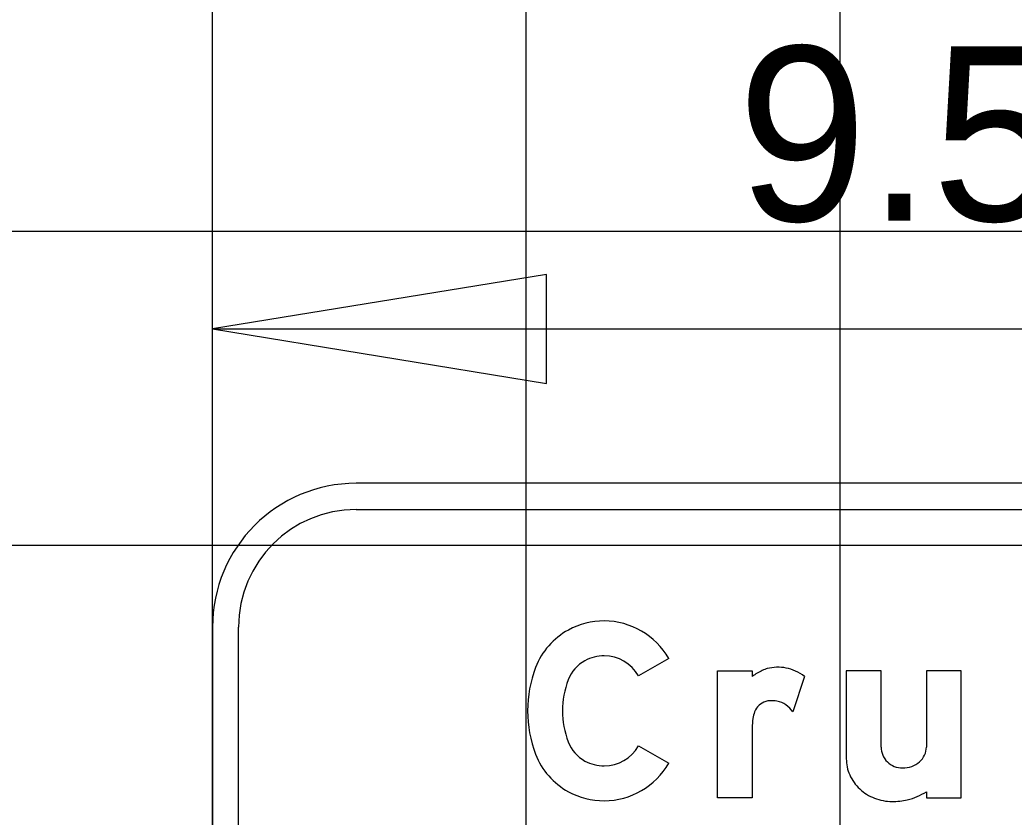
# Model space of a CAD drawing. Extents: x 1797809 to 2198143, y 249608 to 1237864.
# Drawn here: x 2195279.56 to 2195285.89, y 1237284.37 to 1237289.45 of the extents above; entities that cross this region are included whole.
import ezdxf

# ---------------------------------------------------------------- set-up
doc = ezdxf.new("R2010")
doc.units = 0
for name, color, linetype in [('GSBWFILL', 7, 'Continuous'), ('GSCOLORFILL', 7, 'Continuous'), ('GSDIMS', 7, 'Continuous'), ('GSOUTLINE', 7, 'Continuous'), ('GSSHT', 7, 'Continuous'), ('Level 55', 7, 'Continuous')]:
    doc.layers.add(name, color=color, linetype=linetype)

msp = doc.modelspace()

# ---------------------------------------------------------------- linework, layer by layer
at = {"layer": 'GSBWFILL'}
for p, q in [((2195285.0446, 1237284.8191), (2195285.0446, 1237285.3058)), ((2195284.5564, 1237285.2696), (2195284.4811, 1237285.0439))]:
    msp.add_line(p, q, dxfattribs=at)
for points in [[(2195283.6908, 1237285.3834), (2195283.4977, 1237285.2739)], [(2195284.2234, 1237284.9436), (2195284.2234, 1237284.4957), (2195284.0015, 1237284.4957), (2195284.0015, 1237285.3058), (2195284.2234, 1237285.3058), (2195284.2234, 1237285.2696)], [(2195285.0446, 1237285.3058), (2195284.8227, 1237285.3058), (2195284.8227, 1237284.746)], [(2195285.3332, 1237284.5358), (2195285.3332, 1237284.4957), (2195285.5551, 1237284.4957), (2195285.5551, 1237285.3058), (2195285.3332, 1237285.3058), (2195285.3332, 1237284.8191)], [(2195283.4977, 1237284.8272), (2195283.6908, 1237284.7178)]]:
    msp.add_lwpolyline(points, dxfattribs=at)
for centre, radius, start, end in [((2195285.1733, 1237284.8191), 0.1287, 180, 203.09285), ((2195285.177, 1237284.8207), 0.1327, 203.09284, 225.82979), ((2195285.1998, 1237284.8275), 0.1352, 311.00764, 334.52827), ((2195285.2176, 1237284.8191), 0.1156, 334.52827, 0), ((2195285.0775, 1237284.746), 0.2548, 180, 203.93172), ((2195285.1794, 1237284.8231), 0.1361, 225.8298, 248.08083), ((2195285.1884, 1237284.8407), 0.1527, 289.80736, 311.00764), ((2195285.0955, 1237284.754), 0.2746, 203.93172, 226.97501), ((2195285.1809, 1237284.8269), 0.1402, 248.08083, 270), ((2195285.1809, 1237284.8614), 0.1747, 270, 289.80736), ((2195285.1072, 1237284.7665), 0.2916, 226.97501, 248.86358), ((2195285.1185, 1237284.8728), 0.3996, 283.46954, 302.49426), ((2195285.1147, 1237284.7859), 0.3124, 248.86358, 270), ((2195285.1147, 1237284.9174), 0.4439, 270, 282.60428)]:
    msp.add_arc(centre, radius, start, end, dxfattribs=at)
for centre, major_axis, ratio, start_param, end_param in [((2195283.2797, 1237285.1433), (0, 0.4796), 0.999994, 0, 0.495249), ((2195283.2797, 1237285.1504), (0, 0.4725), 0.999994, 5.228016, 6.283185), ((2195283.268, 1237285.165), (0, 0.455), 0.999994, 0.495249, 1.205818), ((2195283.2797, 1237285.1433), (0, 0.2576), 0.999994, 0, 0.495249), ((2195283.2797, 1237285.1504), (0, 0.2506), 0.999994, 5.228016, 6.283185), ((2195283.268, 1237285.165), (0, 0.233), 0.999994, 0.495249, 1.205818), ((2195283.5674, 1237285.0506), (0, 0.7755), 0.999994, 1.205818, 1.935775), ((2195284.4465, 1237284.9739), (0, 0.3704), 0.999993, 0.443663, 0.646229), ((2195284.3589, 1237285.1581), (0, 0.1665), 0.999993, 0.24142, 0.443663), ((2195284.3875, 1237285.0423), (0, 0.2857), 0.999993, 6.103268, 6.524606), ((2195284.3939, 1237285.0777), (0, 0.2497), 0.999993, 5.846069, 6.103268), ((2195284.3684, 1237285.0231), (0, 0.3099), 0.999993, 5.631644, 5.846069), ((2195283.5674, 1237285.0506), (0, 0.5536), 0.999994, 1.205818, 1.935775), ((2195284.3413, 1237285.004), (0, 0.111), 0.999993, 0.293855, 1.188904), ((2195284.3435, 1237284.9968), (0, 0.1185), 0.999993, 0.067293, 0.293855), ((2195284.3474, 1237284.9378), (0, 0.1776), 0.999993, 6.094384, 6.350479), ((2195284.3521, 1237284.9623), (0, 0.1527), 0.999993, 5.27661, 6.094384), ((2195284.3991, 1237284.9808), (0, 0.1732), 0.999993, 1.188904, 1.450084), ((2195284.6938, 1237284.9431), (0, 0.4704), 0.999993, 1.445958, 1.569673), ((2195283.268, 1237284.9362), (0, 0.233), 0.999994, 1.935775, 2.646344), ((2195283.2797, 1237284.9507), (0, 0.2506), 0.999994, 3.141593, 4.196762), ((2195283.268, 1237284.9362), (0, 0.455), 0.999994, 1.935775, 2.646344), ((2195283.2797, 1237284.9578), (0, 0.2576), 0.999994, 2.646344, 3.141593), ((2195283.2797, 1237284.9507), (0, 0.4725), 0.999994, 3.141593, 4.196762), ((2195283.2797, 1237284.9578), (0, 0.4796), 0.999994, 2.646344, 3.141593)]:
    msp.add_ellipse(centre, major_axis=major_axis, ratio=ratio, start_param=start_param, end_param=end_param, dxfattribs=at)
at = {"layer": 'GSCOLORFILL'}
for p, q in [((2195289.3582, 1237286.4995), (2195281.6992, 1237286.4995)), ((2195281.6992, 1237286.333), (2195289.3582, 1237286.333)), ((2195280.7834, 1237285.5838), (2195280.7834, 1237280.4139)), ((2195280.9499, 1237280.4139), (2195280.9499, 1237285.5838)), ((2195285.0446, 1237284.8191), (2195285.0446, 1237285.3058)), ((2195284.5564, 1237285.2696), (2195284.4811, 1237285.0439))]:
    msp.add_line(p, q, dxfattribs=at)
for points in [[(2195283.6908, 1237285.3834), (2195283.4977, 1237285.2739)], [(2195284.2234, 1237284.9436), (2195284.2234, 1237284.4957), (2195284.0015, 1237284.4957), (2195284.0015, 1237285.3058), (2195284.2234, 1237285.3058), (2195284.2234, 1237285.2696)], [(2195285.0446, 1237285.3058), (2195284.8227, 1237285.3058), (2195284.8227, 1237284.746)], [(2195285.3332, 1237284.5358), (2195285.3332, 1237284.4957), (2195285.5551, 1237284.4957), (2195285.5551, 1237285.3058), (2195285.3332, 1237285.3058), (2195285.3332, 1237284.8191)], [(2195283.4977, 1237284.8272), (2195283.6908, 1237284.7178)]]:
    msp.add_lwpolyline(points, dxfattribs=at)
for centre, radius, start, end in [((2195281.6992, 1237285.5838), 0.9158, 90, 180), ((2195281.6992, 1237285.5838), 0.7493, 90, 180), ((2195285.1733, 1237284.8191), 0.1287, 180, 203.09285), ((2195285.177, 1237284.8207), 0.1327, 203.09284, 225.82979), ((2195285.1998, 1237284.8275), 0.1352, 311.00764, 334.52827), ((2195285.2176, 1237284.8191), 0.1156, 334.52827, 0), ((2195285.0775, 1237284.746), 0.2548, 180, 203.93172), ((2195285.1794, 1237284.8231), 0.1361, 225.8298, 248.08083), ((2195285.1884, 1237284.8407), 0.1527, 289.80736, 311.00764), ((2195285.0955, 1237284.754), 0.2746, 203.93172, 226.97501), ((2195285.1809, 1237284.8269), 0.1402, 248.08083, 270), ((2195285.1809, 1237284.8614), 0.1747, 270, 289.80736), ((2195285.1072, 1237284.7665), 0.2916, 226.97501, 248.86358), ((2195285.1185, 1237284.8728), 0.3996, 283.46954, 302.49426), ((2195285.1147, 1237284.7859), 0.3124, 248.86358, 270), ((2195285.1147, 1237284.9174), 0.4439, 270, 282.60428)]:
    msp.add_arc(centre, radius, start, end, dxfattribs=at)
for centre, major_axis, ratio, start_param, end_param in [((2195283.2797, 1237285.1433), (0, 0.4796), 0.999994, 0, 0.495249), ((2195283.2797, 1237285.1504), (0, 0.4725), 0.999994, 5.228016, 6.283185), ((2195283.268, 1237285.165), (0, 0.455), 0.999994, 0.495249, 1.205818), ((2195283.2797, 1237285.1433), (0, 0.2576), 0.999994, 0, 0.495249), ((2195283.2797, 1237285.1504), (0, 0.2506), 0.999994, 5.228016, 6.283185), ((2195283.268, 1237285.165), (0, 0.233), 0.999994, 0.495249, 1.205818), ((2195283.5674, 1237285.0506), (0, 0.7755), 0.999994, 1.205818, 1.935775), ((2195284.4465, 1237284.9739), (0, 0.3704), 0.999993, 0.443663, 0.646229), ((2195284.3589, 1237285.1581), (0, 0.1665), 0.999993, 0.24142, 0.443663), ((2195284.3875, 1237285.0423), (0, 0.2857), 0.999993, 6.103268, 6.524606), ((2195284.3939, 1237285.0777), (0, 0.2497), 0.999993, 5.846069, 6.103268), ((2195284.3684, 1237285.0231), (0, 0.3099), 0.999993, 5.631644, 5.846069), ((2195283.5674, 1237285.0506), (0, 0.5536), 0.999994, 1.205818, 1.935775), ((2195284.3413, 1237285.004), (0, 0.111), 0.999993, 0.293855, 1.188904), ((2195284.3435, 1237284.9968), (0, 0.1185), 0.999993, 0.067293, 0.293855), ((2195284.3474, 1237284.9378), (0, 0.1776), 0.999993, 6.094384, 6.350479), ((2195284.3521, 1237284.9623), (0, 0.1527), 0.999993, 5.27661, 6.094384), ((2195284.3991, 1237284.9808), (0, 0.1732), 0.999993, 1.188904, 1.450084), ((2195284.6938, 1237284.9431), (0, 0.4704), 0.999993, 1.445958, 1.569673), ((2195283.268, 1237284.9362), (0, 0.233), 0.999994, 1.935775, 2.646344), ((2195283.2797, 1237284.9507), (0, 0.2506), 0.999994, 3.141593, 4.196762), ((2195283.268, 1237284.9362), (0, 0.455), 0.999994, 1.935775, 2.646344), ((2195283.2797, 1237284.9578), (0, 0.2576), 0.999994, 2.646344, 3.141593), ((2195283.2797, 1237284.9507), (0, 0.4725), 0.999994, 3.141593, 4.196762), ((2195283.2797, 1237284.9578), (0, 0.4796), 0.999994, 2.646344, 3.141593)]:
    msp.add_ellipse(centre, major_axis=major_axis, ratio=ratio, start_param=start_param, end_param=end_param, dxfattribs=at)
at = {"layer": 'GSDIMS'}
for p, q in [((2195280.7834, 1237286), (2195280.7834, 1237288.2409)), ((2195280.7834, 1237287.4831), (2195290.2656, 1237287.4831))]:
    msp.add_line(p, q, dxfattribs=at)
msp.add_lwpolyline([(2195280.7834, 1237287.4831), (2195282.9118, 1237287.1359), (2195282.9118, 1237287.8302)], close=True, dxfattribs=at)
at = {"layer": 'GSOUTLINE'}
for p, q in [((2195285.0446, 1237284.8191), (2195285.0446, 1237285.3058)), ((2195284.5564, 1237285.2696), (2195284.4811, 1237285.0439))]:
    msp.add_line(p, q, dxfattribs=at)
for points in [[(2195283.6908, 1237285.3834), (2195283.4977, 1237285.2739)], [(2195284.2234, 1237284.9436), (2195284.2234, 1237284.4957), (2195284.0015, 1237284.4957), (2195284.0015, 1237285.3058), (2195284.2234, 1237285.3058), (2195284.2234, 1237285.2696)], [(2195285.0446, 1237285.3058), (2195284.8227, 1237285.3058), (2195284.8227, 1237284.746)], [(2195285.3332, 1237284.5358), (2195285.3332, 1237284.4957), (2195285.5551, 1237284.4957), (2195285.5551, 1237285.3058), (2195285.3332, 1237285.3058), (2195285.3332, 1237284.8191)], [(2195283.4977, 1237284.8272), (2195283.6908, 1237284.7178)]]:
    msp.add_lwpolyline(points, dxfattribs=at)
for centre, radius, start, end in [((2195285.1733, 1237284.8191), 0.1287, 180, 203.09285), ((2195285.177, 1237284.8207), 0.1327, 203.09284, 225.82979), ((2195285.1998, 1237284.8275), 0.1352, 311.00764, 334.52827), ((2195285.2176, 1237284.8191), 0.1156, 334.52827, 0), ((2195285.0775, 1237284.746), 0.2548, 180, 203.93172), ((2195285.1794, 1237284.8231), 0.1361, 225.8298, 248.08083), ((2195285.1884, 1237284.8407), 0.1527, 289.80736, 311.00764), ((2195285.0955, 1237284.754), 0.2746, 203.93172, 226.97501), ((2195285.1809, 1237284.8269), 0.1402, 248.08083, 270), ((2195285.1809, 1237284.8614), 0.1747, 270, 289.80736), ((2195285.1072, 1237284.7665), 0.2916, 226.97501, 248.86358), ((2195285.1185, 1237284.8728), 0.3996, 283.46954, 302.49426), ((2195285.1147, 1237284.7859), 0.3124, 248.86358, 270), ((2195285.1147, 1237284.9174), 0.4439, 270, 282.60428)]:
    msp.add_arc(centre, radius, start, end, dxfattribs=at)
for centre, major_axis, ratio, start_param, end_param in [((2195283.2797, 1237285.1433), (0, 0.4796), 0.999994, 0, 0.495249), ((2195283.2797, 1237285.1504), (0, 0.4725), 0.999994, 5.228016, 6.283185), ((2195283.268, 1237285.165), (0, 0.455), 0.999994, 0.495249, 1.205818), ((2195283.2797, 1237285.1433), (0, 0.2576), 0.999994, 0, 0.495249), ((2195283.2797, 1237285.1504), (0, 0.2506), 0.999994, 5.228016, 6.283185), ((2195283.268, 1237285.165), (0, 0.233), 0.999994, 0.495249, 1.205818), ((2195283.5674, 1237285.0506), (0, 0.7755), 0.999994, 1.205818, 1.935775), ((2195284.4465, 1237284.9739), (0, 0.3704), 0.999993, 0.443663, 0.646229), ((2195284.3589, 1237285.1581), (0, 0.1665), 0.999993, 0.24142, 0.443663), ((2195284.3875, 1237285.0423), (0, 0.2857), 0.999993, 6.103268, 6.524606), ((2195284.3939, 1237285.0777), (0, 0.2497), 0.999993, 5.846069, 6.103268), ((2195284.3684, 1237285.0231), (0, 0.3099), 0.999993, 5.631644, 5.846069), ((2195283.5674, 1237285.0506), (0, 0.5536), 0.999994, 1.205818, 1.935775), ((2195284.3413, 1237285.004), (0, 0.111), 0.999993, 0.293855, 1.188904), ((2195284.3435, 1237284.9968), (0, 0.1185), 0.999993, 0.067293, 0.293855), ((2195284.3474, 1237284.9378), (0, 0.1776), 0.999993, 6.094384, 6.350479), ((2195284.3521, 1237284.9623), (0, 0.1527), 0.999993, 5.27661, 6.094384), ((2195284.3991, 1237284.9808), (0, 0.1732), 0.999993, 1.188904, 1.450084), ((2195284.6938, 1237284.9431), (0, 0.4704), 0.999993, 1.445958, 1.569673), ((2195283.268, 1237284.9362), (0, 0.233), 0.999994, 1.935775, 2.646344), ((2195283.2797, 1237284.9507), (0, 0.2506), 0.999994, 3.141593, 4.196762), ((2195283.268, 1237284.9362), (0, 0.455), 0.999994, 1.935775, 2.646344), ((2195283.2797, 1237284.9578), (0, 0.2576), 0.999994, 2.646344, 3.141593), ((2195283.2797, 1237284.9507), (0, 0.4725), 0.999994, 3.141593, 4.196762), ((2195283.2797, 1237284.9578), (0, 0.4796), 0.999994, 2.646344, 3.141593)]:
    msp.add_ellipse(centre, major_axis=major_axis, ratio=ratio, start_param=start_param, end_param=end_param, dxfattribs=at)
at = {"layer": 'GSSHT'}
for p, q in [((2195280.7834, 1237258.1062), (2195280.7834, 1237318.1062)), ((2195282.7834, 1237258.1062), (2195282.7834, 1237318.1062)), ((2195284.7834, 1237258.1062), (2195284.7834, 1237318.1062)), ((2195238.7834, 1237288.1062), (2195368.7834, 1237288.1062)), ((2195238.7834, 1237286.1062), (2195368.7834, 1237286.1062))]:
    msp.add_line(p, q, dxfattribs=at)

# ---------------------------------------------------------------- texts
at = {"layer": 'Level 55'}
msp.add_text("9.5'", height=1.11046, dxfattribs=at).set_placement((2195284.1289, 1237288.1713))

doc.saveas('drawing.dxf')
